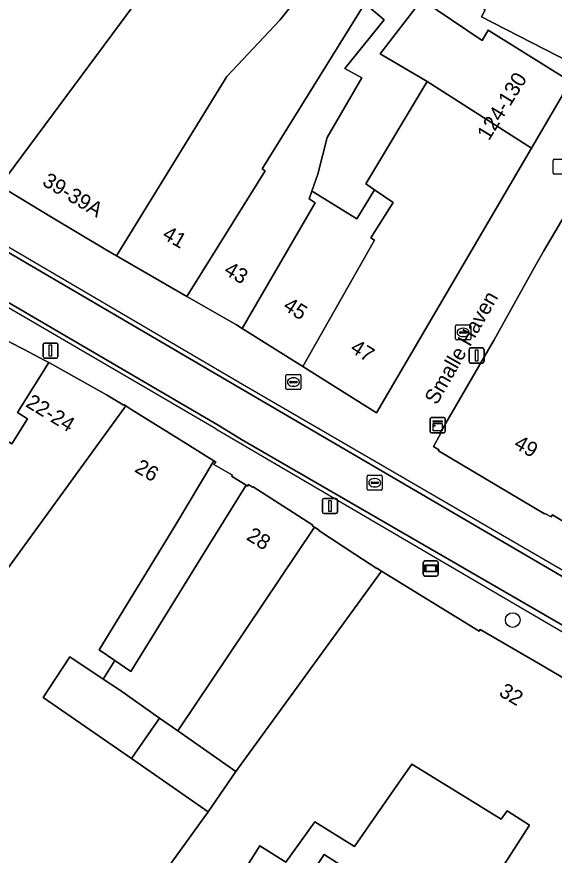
# Model space of a CAD drawing. Extents: x 161087 to 161926, y 382572 to 383873.
# Drawn here: x 161515.4 to 161551.2, y 383032.1 to 383087.8 of the extents above; entities that cross this region are included whole.
import ezdxf

# ---------------------------------------------------------------- set-up
doc = ezdxf.new("R2010")
doc.units = 0
for name, color, linetype in [('IMGEO_Boom', 7, 'Continuous'), ('IMGEO_Brandkraan', 7, 'Continuous'), ('IMGEO_Erf', 7, 'Continuous'), ('IMGEO_Informatiebord', 7, 'Continuous'), ('IMGEO_Kast', 7, 'Continuous'), ('IMGEO_Kolk', 7, 'Continuous'), ('IMGEO_Lichtmast', 7, 'Continuous'), ('IMGEO_Lijnafwatering', 7, 'Continuous'), ('IMGEO_Openbare_ruimte_label', 7, 'Continuous'), ('IMGEO_Pand', 7, 'Continuous'), ('IMGEO_Pand_nummerreeks', 7, 'Continuous'), ('IMGEO_Rioolput', 7, 'Continuous'), ('IMGEO_Voetgangersgebied_gesloten', 7, 'Continuous'), ('IMGEO_Voetgangersgebied_open', 7, 'Continuous')]:
    doc.layers.add(name, color=color, linetype=linetype)

msp = doc.modelspace()

# ---------------------------------------------------------------- linework, layer by layer
at = {"layer": 'IMGEO_Boom'}
msp.add_circle((161548.397, 383047.68), 0.489, dxfattribs=at)
at = {"layer": 'IMGEO_Brandkraan'}
for p, q in [((161533.327, 383063.07), (161533.327, 383063.922)), ((161533.402, 383063.996), (161534.254, 383063.996)), ((161534.328, 383063.922), (161534.328, 383063.07)), ((161533.586, 383063.49), (161533.586, 383063.502)), ((161534.024, 383063.453), (161533.626, 383063.453)), ((161533.629, 383063.539), (161534.027, 383063.539)), ((161533.815, 383063.776), (161533.84, 383063.776)), ((161534.07, 383063.502), (161534.07, 383063.49)), ((161534.254, 383062.996), (161533.402, 383062.996)), ((161533.838, 383063.216), (161533.813, 383063.216))]:
    msp.add_line(p, q, dxfattribs=at)
for points in [[(161533.327, 383063.07), (161533.327, 383063.922)], [(161533.402, 383063.996), (161534.254, 383063.996)], [(161534.328, 383063.922), (161534.328, 383063.07)], [(161534.254, 383062.996), (161533.402, 383062.996)]]:
    msp.add_lwpolyline(points, dxfattribs=at)
for centre, radius, start, end in [((161533.404, 383063.92), 0.0765, 91.552, 178.448), ((161533.404, 383063.92), 0.0765, 91.552, 178.448), ((161534.252, 383063.92), 0.0765, 1.552, 88.448), ((161534.252, 383063.92), 0.0765, 1.552, 88.448), ((161533.626, 383063.499), 0.0403, 85.8775, 175.7526), ((161533.623, 383063.489), 0.0366, 178.938, 274.7102), ((161534.027, 383063.496), 0.043, 264.8664, 352.4533), ((161534.031, 383063.501), 0.0386, 1.7309, 96.639), ((161533.404, 383063.072), 0.0765, 181.552, 268.448), ((161533.404, 383063.072), 0.0765, 181.552, 268.448), ((161534.252, 383063.072), 0.0765, 271.552, 358.448), ((161534.252, 383063.072), 0.0765, 271.552, 358.448)]:
    msp.add_arc(centre, radius, start, end, dxfattribs=at)
for centre, major_axis, ratio, start_param, end_param in [((161533.814, 383063.496), (-0.387, 0.002), 0.722429, 4.712389, 7.853982), ((161533.839, 383063.496), (-0.39, 0.002), 0.717154, 1.570796, 4.712389)]:
    msp.add_ellipse(centre, major_axis=major_axis, ratio=ratio, start_param=start_param, end_param=end_param, dxfattribs=at)
at = {"layer": 'IMGEO_Erf'}
msp.add_lwpolyline([(161538.581, 383088.657), (161539.865, 383087.552), (161537.25, 383084.336), (161538.376, 383083.711), (161536.077, 383079.736), (161535.442, 383077.298), (161535.054, 383076.185), (161535.139, 383076.133), (161538.04, 383074.35), (161539.209, 383076.273), (161538.631, 383076.666), (161542.713, 383083.461), (161539.594, 383085.305), (161542.349, 383088.905), (161546.368, 383086.179), (161546.765, 383086.876), (161552.246, 383083.465), (161553.144, 383084.255), (161547.051, 383087.378), (161546.314, 383087.756), (161546.562, 383088.236)], dxfattribs=at)
for points in [[(161528.139, 383052.545), (161530.678, 383056.64), (161529.721, 383057.241), (161529.767, 383057.316), (161528.537, 383058.009), (161528.664, 383058.196), (161528.542, 383058.269), (161525.954, 383053.921), (161520.92, 383045.711), (161521.966, 383044.994), (161523.022, 383044.271)], [(161522.262, 383043.041), (161521.194, 383043.753), (161518.977, 383045.231), (161517.201, 383042.53), (161523.065, 383038.473), (161524.928, 383041.167)], [(161549.512, 383034.059), (161548.017, 383035.006), (161547.634, 383034.448), (161545.262, 383035.908), (161541.698, 383038.102), (161540.706, 383036.681), (161537.888, 383032.647), (161535.243, 383034.281), (161533.313, 383031.599), (161531.599, 383032.687), (161529.705, 383029.703), (161532.845, 383027.594), (161535.875, 383032.107), (161544.637, 383026.477)]]:
    msp.add_lwpolyline(points, close=True, dxfattribs=at)
at = {"layer": 'IMGEO_Informatiebord'}
for p, q in [((161542.553, 383051.608), (161543.343, 383051.608)), ((161543.343, 383051.608), (161542.553, 383051.608)), ((161542.453, 383050.708), (161542.453, 383051.508)), ((161542.453, 383051.508), (161542.453, 383050.708)), ((161543.443, 383051.508), (161543.443, 383050.708)), ((161543.443, 383050.708), (161543.443, 383051.508)), ((161543.343, 383050.608), (161542.553, 383050.608)), ((161542.553, 383050.608), (161543.343, 383050.608))]:
    msp.add_line(p, q, dxfattribs=at)
for points in [[(161542.554, 383051.34), (161543.342, 383051.34), (161543.342, 383050.876), (161542.554, 383050.876), (161542.554, 383051.34)], [(161542.619, 383051.275), (161542.619, 383050.941), (161543.277, 383050.941), (161543.277, 383051.275), (161542.619, 383051.275)]]:
    msp.add_lwpolyline(points, dxfattribs=at)
for centre, start, end in [((161542.553, 383051.508), 90, 180), ((161542.553, 383051.508), 90, 180), ((161543.343, 383051.508), 0, 90), ((161543.343, 383051.508), 360, 90), ((161542.553, 383050.708), 180, 270), ((161542.553, 383050.708), 180, 270), ((161543.343, 383050.708), 270, 0), ((161543.343, 383050.708), 270, 0)]:
    msp.add_arc(centre, 0.1, start, end, dxfattribs=at)
at = {"layer": 'IMGEO_Kast'}
for p, q in [((161542.91, 383060.206), (161542.91, 383061.047)), ((161542.91, 383061.047), (161542.91, 383060.206)), ((161542.985, 383061.131), (161543.826, 383061.131)), ((161543.826, 383061.131), (161542.985, 383061.131)), ((161543.91, 383061.056), (161543.91, 383060.215)), ((161543.91, 383060.215), (161543.91, 383061.056)), ((161543.835, 383060.131), (161542.994, 383060.131)), ((161542.994, 383060.131), (161543.835, 383060.131))]:
    msp.add_line(p, q, dxfattribs=at)
for points in [[(161543.105, 383060.921), (161543.705, 383060.921), (161543.705, 383060.836), (161543.105, 383060.836), (161543.105, 383060.921)], [(161543.105, 383060.746), (161543.705, 383060.746), (161543.705, 383060.257), (161543.105, 383060.257), (161543.105, 383060.746)]]:
    msp.add_lwpolyline(points, dxfattribs=at)
msp.add_circle((161543.189, 383060.595), 0.0377, dxfattribs=at)
for centre, start, end in [((161542.988, 383061.053), 92.4484, 184.2845), ((161542.988, 383061.053), 92.4484, 184.2845), ((161543.832, 383061.053), 2.4484, 94.2845), ((161543.832, 383061.053), 2.4484, 94.2845), ((161542.988, 383060.209), 182.4484, 274.2845), ((161542.988, 383060.209), 182.4484, 274.2845), ((161543.832, 383060.209), 272.4484, 4.2845), ((161543.832, 383060.209), 272.4484, 4.2845)]:
    msp.add_arc(centre, 0.0779, start, end, dxfattribs=at)
at = {"layer": 'IMGEO_Kolk'}
for p, q in [((161551.155, 383078.298), (161552.007, 383078.298)), ((161551.08, 383077.372), (161551.08, 383078.224)), ((161552.007, 383077.298), (161551.155, 383077.298)), ((161544.602, 383066.366), (161544.602, 383067.218)), ((161544.677, 383067.292), (161545.529, 383067.292)), ((161545.603, 383067.218), (161545.603, 383066.366)), ((161544.861, 383066.786), (161544.861, 383066.798)), ((161545.299, 383066.749), (161544.901, 383066.749)), ((161544.904, 383066.835), (161545.302, 383066.835)), ((161545.09, 383067.072), (161545.115, 383067.072)), ((161545.345, 383066.798), (161545.345, 383066.786)), ((161545.529, 383066.292), (161544.677, 383066.292)), ((161545.113, 383066.512), (161545.088, 383066.512))]:
    msp.add_line(p, q, dxfattribs=at)
for points in [[(161551.155, 383078.298), (161552.007, 383078.298)], [(161551.08, 383077.372), (161551.08, 383078.224)], [(161552.007, 383077.298), (161551.155, 383077.298)], [(161544.602, 383066.366), (161544.602, 383067.218)], [(161544.677, 383067.292), (161545.529, 383067.292)], [(161545.603, 383067.218), (161545.603, 383066.366)], [(161545.529, 383066.292), (161544.677, 383066.292)]]:
    msp.add_lwpolyline(points, dxfattribs=at)
for centre, radius, start, end in [((161551.157, 383078.222), 0.0765, 91.552, 178.448), ((161551.157, 383078.222), 0.0765, 91.552, 178.448), ((161551.157, 383077.374), 0.0765, 181.552, 268.448), ((161551.157, 383077.374), 0.0765, 181.552, 268.448), ((161544.679, 383067.216), 0.0765, 91.552, 178.448), ((161544.679, 383067.216), 0.0765, 91.552, 178.448), ((161545.527, 383067.216), 0.0765, 1.552, 88.448), ((161545.527, 383067.216), 0.0765, 1.552, 88.448), ((161544.901, 383066.795), 0.0403, 85.8775, 175.7526), ((161544.898, 383066.785), 0.0366, 178.938, 274.7102), ((161545.302, 383066.792), 0.043, 264.8664, 352.4533), ((161545.306, 383066.797), 0.0386, 1.7309, 96.639), ((161544.679, 383066.368), 0.0765, 181.552, 268.448), ((161544.679, 383066.368), 0.0765, 181.552, 268.448), ((161545.527, 383066.368), 0.0765, 271.552, 358.448), ((161545.527, 383066.368), 0.0765, 271.552, 358.448)]:
    msp.add_arc(centre, radius, start, end, dxfattribs=at)
for centre, major_axis, ratio, start_param, end_param in [((161545.089, 383066.792), (-0.387, 0.002), 0.722429, 4.712389, 7.853982), ((161545.114, 383066.792), (-0.39, 0.002), 0.717154, 1.570796, 4.712389)]:
    msp.add_ellipse(centre, major_axis=major_axis, ratio=ratio, start_param=start_param, end_param=end_param, dxfattribs=at)
at = {"layer": 'IMGEO_Lichtmast'}
for p, q in [((161517.286, 383066.083), (161518.076, 383066.083)), ((161518.076, 383066.083), (161517.286, 383066.083)), ((161517.186, 383065.183), (161517.186, 383065.983)), ((161517.186, 383065.983), (161517.186, 383065.183)), ((161518.176, 383065.983), (161518.176, 383065.183)), ((161518.176, 383065.183), (161518.176, 383065.983)), ((161545.499, 383064.858), (161545.499, 383065.658)), ((161545.499, 383065.658), (161545.499, 383064.858)), ((161545.599, 383065.758), (161546.389, 383065.758)), ((161546.389, 383065.758), (161545.599, 383065.758)), ((161546.489, 383065.658), (161546.489, 383064.858)), ((161546.489, 383064.858), (161546.489, 383065.658)), ((161518.076, 383065.083), (161517.286, 383065.083)), ((161517.286, 383065.083), (161518.076, 383065.083)), ((161546.389, 383064.758), (161545.599, 383064.758)), ((161545.599, 383064.758), (161546.389, 383064.758)), ((161535.757, 383054.859), (161535.757, 383055.659)), ((161535.757, 383055.659), (161535.757, 383054.859)), ((161535.857, 383055.759), (161536.647, 383055.759)), ((161536.647, 383055.759), (161535.857, 383055.759)), ((161536.747, 383055.659), (161536.747, 383054.859)), ((161536.747, 383054.859), (161536.747, 383055.659)), ((161536.647, 383054.759), (161535.857, 383054.759)), ((161535.857, 383054.759), (161536.647, 383054.759))]:
    msp.add_line(p, q, dxfattribs=at)
for points in [[(161517.606, 383065.958), (161517.756, 383065.958), (161517.756, 383065.208), (161517.606, 383065.208), (161517.606, 383065.958)], [(161545.919, 383065.633), (161546.069, 383065.633), (161546.069, 383064.883), (161545.919, 383064.883), (161545.919, 383065.633)], [(161536.177, 383055.634), (161536.327, 383055.634), (161536.327, 383054.884), (161536.177, 383054.884), (161536.177, 383055.634)]]:
    msp.add_lwpolyline(points, dxfattribs=at)
for centre, start, end in [((161517.286, 383065.983), 90, 180), ((161517.286, 383065.983), 90, 180), ((161518.076, 383065.983), 0, 90), ((161518.076, 383065.983), 360, 90), ((161545.599, 383065.658), 90, 180), ((161545.599, 383065.658), 90, 180), ((161546.389, 383065.658), 0, 90), ((161546.389, 383065.658), 360, 90), ((161517.286, 383065.183), 180, 270), ((161517.286, 383065.183), 180, 270), ((161518.076, 383065.183), 270, 0), ((161518.076, 383065.183), 270, 0), ((161545.599, 383064.858), 180, 270), ((161545.599, 383064.858), 180, 270), ((161546.389, 383064.858), 270, 0), ((161546.389, 383064.858), 270, 0), ((161535.857, 383055.659), 90, 180), ((161535.857, 383055.659), 90, 180), ((161536.647, 383055.659), 0, 90), ((161536.647, 383055.659), 360, 90), ((161535.857, 383054.859), 180, 270), ((161535.857, 383054.859), 180, 270), ((161536.647, 383054.859), 270, 0), ((161536.647, 383054.859), 270, 0)]:
    msp.add_arc(centre, 0.1, start, end, dxfattribs=at)
at = {"layer": 'IMGEO_Lijnafwatering'}
for points in [[(161528.668, 383060.381), (161491.847, 383081.869), (161485.061, 383085.933)], [(161530.431, 383063.338), (161493.437, 383085.044)], [(161560.332, 383045.975), (161530.431, 383063.338)], [(161528.668, 383060.381), (161558.505, 383042.903)]]:
    msp.add_lwpolyline(points, dxfattribs=at)
at = {"layer": 'IMGEO_Pand'}
for points in [[(161560.802, 383099.203), (161554.825, 383104.212), (161551.371, 383107.107), (161546.531, 383111.162), (161540.093, 383103.474), (161537.689, 383100.604), (161535.244, 383097.685), (161546.562, 383088.236), (161546.314, 383087.756), (161547.051, 383087.378), (161553.144, 383084.255), (161558.078, 383093.898)], [(161521.3, 383091.307), (161523.446, 383093.571), (161525.298, 383091.67), (161528.176, 383094.125), (161528.36, 383093.961), (161529.285, 383094.81), (161523.515, 383099.628), (161523.198, 383099.892), (161522.395, 383099.327), (161514.408, 383094.104), (161504.682, 383082.291), (161514.291, 383076.533), (161523.733, 383089.245)], [(161532.917, 383087.544), (161534.189, 383089.139), (161537.241, 383092.463), (161538.113, 383093.448), (161535.707, 383095.578), (161530.823, 383090.061), (161529.765, 383091.019), (161530.447, 383091.924), (161530.026, 383092.317), (161528.31, 383093.915), (161528.36, 383093.961), (161528.176, 383094.125), (161525.298, 383091.67), (161523.446, 383093.571), (161521.3, 383091.307), (161523.733, 383089.245), (161514.291, 383076.533), (161517.755, 383074.458), (161521.372, 383072.291), (161522.061, 383071.888), (161529.4, 383083.805)], [(161537.241, 383092.463), (161534.189, 383089.139), (161532.917, 383087.544), (161529.4, 383083.805), (161522.061, 383071.888), (161526.752, 383069.185), (161531.948, 383077.53), (161531.743, 383077.657), (161538.581, 383088.657), (161540.105, 383090.378), (161540.247, 383090.608)], [(161542.713, 383083.461), (161549.645, 383079.028), (161552.246, 383083.465), (161546.765, 383086.876), (161546.368, 383086.179), (161542.349, 383088.905), (161539.594, 383085.305)], [(161536.077, 383079.736), (161538.376, 383083.711), (161537.25, 383084.336), (161539.865, 383087.552), (161538.581, 383088.657), (161531.743, 383077.657), (161531.948, 383077.53), (161526.752, 383069.185), (161530.036, 383067.292), (161530.421, 383067.05), (161535.279, 383075.412), (161534.872, 383075.661), (161535.054, 383076.185), (161535.442, 383077.298)], [(161549.645, 383079.028), (161542.713, 383083.461), (161538.631, 383076.666), (161539.209, 383076.273), (161540.45, 383075.429), (161538.966, 383073.078), (161539.213, 383072.922), (161534.446, 383064.519), (161539.337, 383061.444)], [(161563.885, 383073.744), (161563.984, 383073.918), (161561.604, 383075.288), (161559.06, 383076.784), (161554.667, 383079.379), (161553.325, 383077.057), (161550.47, 383072.214), (161549.931, 383071.28), (161547.166, 383066.299), (161543.558, 383060.083), (161543.597, 383060.058), (161543.133, 383059.205), (161543.496, 383059), (161543.471, 383058.927), (161550.507, 383054.731), (161550.528, 383054.765), (161550.945, 383054.534), (161551.03, 383054.681), (161552.241, 383053.949), (161552.15, 383053.812), (161552.45, 383053.659), (161552.611, 383053.941)], [(161539.213, 383072.922), (161538.966, 383073.078), (161540.45, 383075.429), (161539.209, 383076.273), (161538.04, 383074.35), (161535.139, 383076.133), (161535.054, 383076.185), (161534.872, 383075.661), (161535.279, 383075.412), (161530.421, 383067.05), (161534.446, 383064.519)], [(161517.575, 383064.796), (161517.314, 383064.938), (161515.888, 383065.673), (161514.977, 383066.154), (161513.545, 383066.89), (161507.739, 383056.555), (161510.911, 383054.724), (161510.557, 383054.086), (161512.542, 383052.736), (161512.887, 383051.795), (161512.161, 383050.759), (161512.448, 383050.551), (161513.185, 383051.553), (161513.006, 383052.494), (161513.989, 383054.068), (161511.75, 383055.465), (161514.459, 383059.805), (161515.123, 383059.391), (161516.158, 383061.05), (161515.494, 383061.465)], [(161522.581, 383061.761), (161522.686, 383061.906), (161522.546, 383061.994), (161522.532, 383061.957), (161522.391, 383062.042), (161521.395, 383062.653), (161517.971, 383064.58), (161517.575, 383064.796), (161515.494, 383061.465), (161516.158, 383061.05), (161515.123, 383059.391), (161514.459, 383059.805), (161511.75, 383055.465), (161513.989, 383054.068), (161513.006, 383052.494), (161513.185, 383051.553), (161512.448, 383050.551), (161513.451, 383049.824), (161514.114, 383050.486), (161514.276, 383050.359)], [(161525.954, 383053.921), (161528.542, 383058.269), (161528.064, 383058.552), (161526.701, 383059.402), (161523.089, 383061.653), (161522.686, 383061.906), (161522.581, 383061.761), (161514.276, 383050.359), (161514.114, 383050.486), (161513.451, 383049.824), (161505.31, 383039.852), (161513.759, 383033.524), (161512.658, 383032.019), (161511.911, 383030.998), (161516.288, 383027.443), (161519.207, 383022.792), (161523.441, 383028.398), (161528.169, 383034.943), (161523.065, 383038.473), (161517.201, 383042.53), (161518.977, 383045.231), (161521.194, 383043.753), (161521.966, 383044.994), (161520.92, 383045.711)], [(161535.219, 383053.845), (161535.089, 383053.923), (161535.117, 383053.98), (161533.509, 383055.031), (161531.15, 383056.544), (161531.113, 383056.509), (161530.835, 383056.691), (161530.766, 383056.585), (161530.678, 383056.64), (161528.139, 383052.545), (161523.022, 383044.271), (161521.966, 383044.994), (161521.194, 383043.753), (161522.262, 383043.041), (161524.928, 383041.167), (161526.134, 383040.32)], [(161539.682, 383050.941), (161539.376, 383051.13), (161539.359, 383051.103), (161537.9, 383052.057), (161535.508, 383053.628), (161535.527, 383053.661), (161535.219, 383053.845), (161526.134, 383040.32), (161529.993, 383037.609)], [(161526.134, 383040.32), (161524.928, 383041.167), (161523.065, 383038.473), (161528.169, 383034.943), (161529.993, 383037.609)], [(161557.094, 383028.457), (161558.663, 383027.422), (161564.153, 383036.487), (161560.052, 383038.635), (161560.139, 383038.794), (161560.043, 383038.849), (161559.769, 383039.005), (161554.898, 383030.126), (161554.56, 383030.305), (161549.371, 383022.795), (161544.637, 383026.477), (161535.875, 383032.107), (161532.845, 383027.594), (161530.194, 383023.646), (161543.431, 383014.331), (161548.514, 383021.742), (161552.461, 383019.105), (161554.402, 383021.554), (161553.276, 383022.439)]]:
    msp.add_lwpolyline(points, close=True, dxfattribs=at)
for points in [[(161554.898, 383030.126), (161559.769, 383039.005), (161552.684, 383043.164), (161552.722, 383043.26), (161550.25, 383044.739), (161546.243, 383047.058), (161546.178, 383046.945), (161539.682, 383050.941), (161529.993, 383037.609), (161528.169, 383034.943), (161523.441, 383028.398)], [(161529.705, 383029.703), (161531.599, 383032.687), (161533.313, 383031.599), (161535.243, 383034.281), (161537.888, 383032.647), (161540.706, 383036.681), (161541.698, 383038.102), (161545.262, 383035.908), (161547.634, 383034.448), (161548.017, 383035.006), (161549.512, 383034.059), (161544.637, 383026.477)]]:
    msp.add_lwpolyline(points, dxfattribs=at)
at = {"layer": 'IMGEO_Rioolput'}
for p, q in [((161538.729, 383056.377), (161538.729, 383057.229)), ((161538.804, 383057.303), (161539.656, 383057.303)), ((161539.73, 383057.229), (161539.73, 383056.377)), ((161538.988, 383056.797), (161538.988, 383056.809)), ((161539.426, 383056.76), (161539.028, 383056.76)), ((161539.031, 383056.846), (161539.429, 383056.846)), ((161539.217, 383057.083), (161539.242, 383057.083)), ((161539.472, 383056.809), (161539.472, 383056.797)), ((161539.656, 383056.303), (161538.804, 383056.303)), ((161539.24, 383056.523), (161539.215, 383056.523))]:
    msp.add_line(p, q, dxfattribs=at)
for points in [[(161538.729, 383056.377), (161538.729, 383057.229)], [(161538.804, 383057.303), (161539.656, 383057.303)], [(161539.73, 383057.229), (161539.73, 383056.377)], [(161539.656, 383056.303), (161538.804, 383056.303)]]:
    msp.add_lwpolyline(points, dxfattribs=at)
for centre, radius, start, end in [((161538.806, 383057.227), 0.0765, 91.552, 178.448), ((161538.806, 383057.227), 0.0765, 91.552, 178.448), ((161539.654, 383057.227), 0.0765, 1.552, 88.448), ((161539.654, 383057.227), 0.0765, 1.552, 88.448), ((161539.028, 383056.806), 0.0403, 85.8775, 175.7526), ((161539.025, 383056.796), 0.0366, 178.938, 274.7102), ((161539.429, 383056.803), 0.043, 264.8664, 352.4533), ((161539.433, 383056.808), 0.0386, 1.7309, 96.639), ((161538.806, 383056.379), 0.0765, 181.552, 268.448), ((161538.806, 383056.379), 0.0765, 181.552, 268.448), ((161539.654, 383056.379), 0.0765, 271.552, 358.448), ((161539.654, 383056.379), 0.0765, 271.552, 358.448)]:
    msp.add_arc(centre, radius, start, end, dxfattribs=at)
for centre, major_axis, ratio, start_param, end_param in [((161539.216, 383056.803), (-0.387, 0.002), 0.722429, 4.712389, 7.853982), ((161539.241, 383056.803), (-0.39, 0.002), 0.717154, 1.570796, 4.712389)]:
    msp.add_ellipse(centre, major_axis=major_axis, ratio=ratio, start_param=start_param, end_param=end_param, dxfattribs=at)
at = {"layer": 'IMGEO_Voetgangersgebied_gesloten'}
for points in [[(161564.628, 383043.193), (161560.155, 383045.662), (161552.147, 383050.306), (161530.277, 383063.08), (161490.814, 383086.199)], [(161492.002, 383082.168), (161528.822, 383060.639), (161530.386, 383059.686), (161562.264, 383041.226), (161568.118, 383038.081), (161573.744, 383035.403), (161610.121, 383018.913)]]:
    msp.add_lwpolyline(points, dxfattribs=at)
at = {"layer": 'IMGEO_Voetgangersgebied_open'}
for points in [[(161553.325, 383077.057), (161554.667, 383079.379), (161556.522, 383082.525), (161556.085, 383082.756), (161561.044, 383092.406), (161558.078, 383093.898), (161553.144, 383084.255), (161552.246, 383083.465), (161549.645, 383079.028), (161539.337, 383061.444), (161534.446, 383064.519), (161530.421, 383067.05), (161530.036, 383067.292), (161526.752, 383069.185), (161522.061, 383071.888), (161521.372, 383072.291), (161517.755, 383074.458), (161514.291, 383076.533)], [(161490.814, 383086.199), (161530.277, 383063.08), (161552.147, 383050.306), (161560.155, 383045.662), (161564.628, 383043.193)], [(161610.121, 383018.913), (161573.744, 383035.403), (161568.118, 383038.081), (161562.264, 383041.226), (161530.386, 383059.686), (161528.822, 383060.639), (161492.002, 383082.168)], [(161552.241, 383053.949), (161551.03, 383054.681), (161550.945, 383054.534), (161550.528, 383054.765), (161550.507, 383054.731), (161543.471, 383058.927), (161543.496, 383059), (161543.133, 383059.205), (161543.597, 383060.058), (161543.558, 383060.083), (161547.166, 383066.299), (161549.931, 383071.28), (161550.47, 383072.214), (161553.325, 383077.057)], [(161514.977, 383066.154), (161515.888, 383065.673), (161517.314, 383064.938), (161517.575, 383064.796), (161517.971, 383064.58), (161521.395, 383062.653), (161522.391, 383062.042), (161522.532, 383061.957), (161522.546, 383061.994), (161522.686, 383061.906), (161523.089, 383061.653), (161526.701, 383059.402), (161528.064, 383058.552), (161528.542, 383058.269), (161528.664, 383058.196), (161528.537, 383058.009), (161529.767, 383057.316), (161529.721, 383057.241), (161530.678, 383056.64), (161530.766, 383056.585), (161530.835, 383056.691), (161531.113, 383056.509), (161531.15, 383056.544), (161533.509, 383055.031), (161535.117, 383053.98), (161535.089, 383053.923), (161535.219, 383053.845), (161535.527, 383053.661), (161535.508, 383053.628), (161537.9, 383052.057), (161539.359, 383051.103), (161539.376, 383051.13), (161539.682, 383050.941), (161546.178, 383046.945), (161546.243, 383047.058), (161550.25, 383044.739), (161552.722, 383043.26)]]:
    msp.add_lwpolyline(points, dxfattribs=at)

# ---------------------------------------------------------------- texts
at = {"layer": 'IMGEO_Openbare_ruimte_label'}
msp.add_text('Smalle Haven', height=1, rotation=60.3333, dxfattribs=at).set_placement((161543.346, 383061.919))
at = {"layer": 'IMGEO_Pand_nummerreeks'}
for s, rotation, p in [('124-130', 58.3587, (161546.812, 383079.483)), ('39-39A', 329.0717, (161517.071, 383076.616)), ('41', 330.0346, (161525.047, 383073.075)), ('43', 329.7937, (161529.139, 383070.709)), ('45', 327.8456, (161533.074, 383068.356)), ('47', 327.8571, (161537.532, 383065.554)), ('22-24', 328.7967, (161515.969, 383061.903)), ('49', 330.6531, (161548.407, 383059.162)), ('26', 330.2177, (161523.207, 383057.57)), ('28', 328.2352, (161530.637, 383053.066)), ('32', 329.3067, (161547.416, 383042.699))]:
    msp.add_text(s, height=1, rotation=rotation, dxfattribs=at).set_placement(p)

doc.saveas('drawing.dxf')
